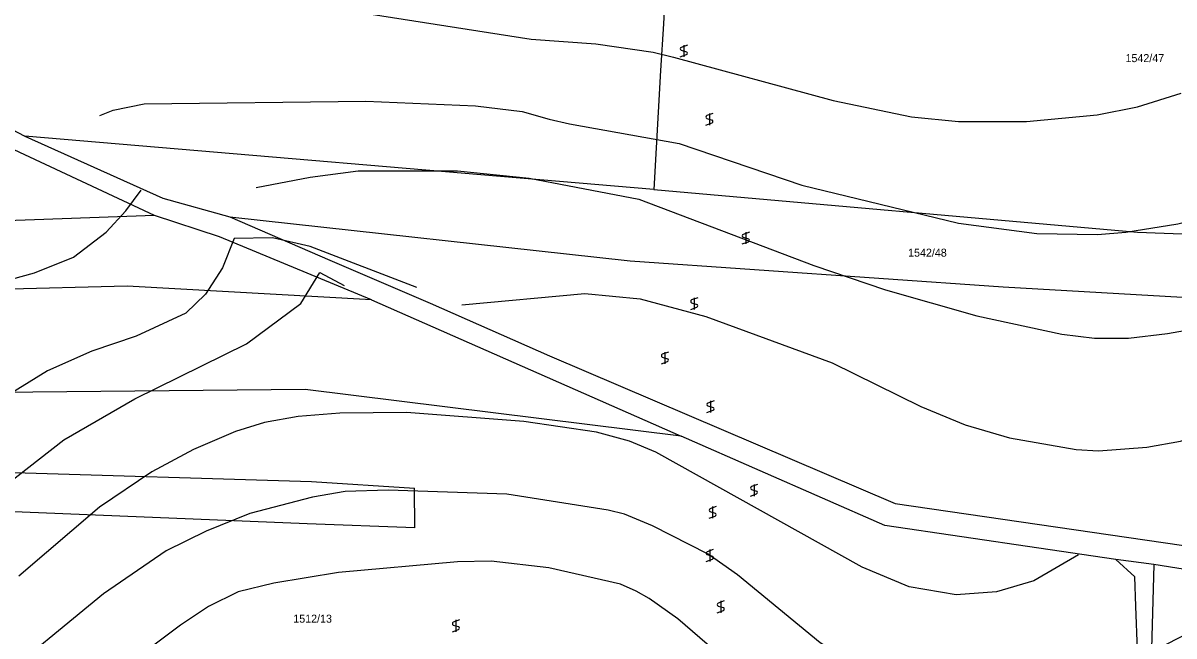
# Model space of a CAD drawing. Extents: x -555860 to -552701, y -1187050 to -1182291.
# Drawn here: x -553769 to -553524.5, y -1184749.3 to -1184619.1 of the extents above; entities that cross this region are included whole.
import ezdxf

# ---------------------------------------------------------------- set-up
doc = ezdxf.new("R2010")
doc.units = 0
for name, color, linetype in [('LEG_2b', 7, 'Continuous'), ('Level 25', 7, 'Continuous'), ('Level 40', 7, 'Continuous'), ('Level 41', 7, 'Continuous'), ('navrh_BV', 7, 'Continuous')]:
    doc.layers.add(name, color=color, linetype=linetype)

msp = doc.modelspace()

# ---------------------------------------------------------------- linework, layer by layer
at = {"layer": 'Level 25'}
for p, q in [((-553627.85, -1184623.74), (-553629.16, -1184624.22)), ((-553629.16, -1184624.82), (-553628.05, -1184625.15)), ((-553628.6, -1184623.74), (-553628.6, -1184626.24)), ((-553629.35, -1184626.24), (-553628.05, -1184625.76)), ((-553622.41, -1184638.25), (-553623.71, -1184638.72)), ((-553623.71, -1184639.33), (-553622.61, -1184639.66)), ((-553623.16, -1184638.25), (-553623.16, -1184640.75)), ((-553623.91, -1184640.75), (-553622.61, -1184640.26)), ((-553614.68, -1184663.48), (-553615.98, -1184663.96)), ((-553615.43, -1184663.48), (-553615.43, -1184665.98)), ((-553616.18, -1184665.98), (-553614.87, -1184665.5)), ((-553615.98, -1184664.56), (-553614.87, -1184664.89)), ((-553625.65, -1184677.41), (-553626.95, -1184677.89)), ((-553626.95, -1184678.49), (-553625.84, -1184678.82)), ((-553626.4, -1184677.41), (-553626.4, -1184679.91)), ((-553627.15, -1184679.91), (-553625.84, -1184679.42)), ((-553633.38, -1184691.45), (-553632.08, -1184690.96)), ((-553631.88, -1184688.95), (-553633.18, -1184689.42)), ((-553633.18, -1184690.03), (-553632.08, -1184690.36)), ((-553632.63, -1184688.95), (-553632.63, -1184691.45)), ((-553622.19, -1184699.31), (-553623.49, -1184699.79)), ((-553623.49, -1184700.39), (-553622.38, -1184700.72)), ((-553622.94, -1184699.31), (-553622.94, -1184701.81)), ((-553623.69, -1184701.81), (-553622.38, -1184701.32)), ((-553612.95, -1184717.06), (-553614.25, -1184717.53)), ((-553613.7, -1184717.06), (-553613.7, -1184719.56)), ((-553614.45, -1184719.56), (-553613.15, -1184719.07)), ((-553614.25, -1184718.14), (-553613.15, -1184718.47)), ((-553621.74, -1184721.77), (-553623.05, -1184722.25)), ((-553623.05, -1184722.85), (-553621.94, -1184723.18)), ((-553622.49, -1184721.77), (-553622.49, -1184724.27)), ((-553623.24, -1184724.27), (-553621.94, -1184723.78)), ((-553622.34, -1184730.91), (-553623.65, -1184731.39)), ((-553623.65, -1184731.99), (-553622.54, -1184732.32)), ((-553623.09, -1184730.91), (-553623.09, -1184733.41)), ((-553623.84, -1184733.41), (-553622.54, -1184732.93)), ((-553620.02, -1184741.82), (-553621.32, -1184742.3)), ((-553620.77, -1184741.82), (-553620.77, -1184744.32)), ((-553621.52, -1184744.32), (-553620.21, -1184743.83)), ((-553621.32, -1184742.9), (-553620.21, -1184743.23)), ((-553676.27, -1184745.86), (-553677.57, -1184746.33)), ((-553677.57, -1184746.94), (-553676.47, -1184747.27)), ((-553677.02, -1184745.86), (-553677.02, -1184748.36)), ((-553677.77, -1184748.36), (-553676.47, -1184747.87))]:
    msp.add_line(p, q, dxfattribs=at)
for centre, start, end in [((-553629.02, -1184624.52), 113.579, 246.421), ((-553628.18, -1184625.46), 293.574, 66.426), ((-553623.58, -1184639.03), 113.579, 246.421), ((-553622.74, -1184639.96), 293.574, 66.426), ((-553615.85, -1184664.26), 113.579, 246.421), ((-553615.01, -1184665.2), 293.574, 66.426), ((-553626.82, -1184678.19), 113.579, 246.421), ((-553625.97, -1184679.12), 293.574, 66.426), ((-553633.05, -1184689.72), 113.579, 246.421), ((-553632.21, -1184690.66), 293.574, 66.426), ((-553623.36, -1184700.09), 113.579, 246.421), ((-553622.51, -1184701.02), 293.574, 66.426), ((-553614.12, -1184717.84), 113.579, 246.421), ((-553613.28, -1184718.77), 293.574, 66.426), ((-553622.91, -1184722.55), 113.579, 246.421), ((-553622.07, -1184723.48), 293.574, 66.426), ((-553623.51, -1184731.69), 113.579, 246.421), ((-553622.67, -1184732.62), 293.574, 66.426), ((-553621.19, -1184742.6), 113.579, 246.421), ((-553620.34, -1184743.53), 293.574, 66.426), ((-553677.44, -1184746.64), 113.579, 246.421), ((-553676.6, -1184747.57), 293.574, 66.426)]:
    msp.add_arc(centre, 0.329, start, end, dxfattribs=at)
at = {"layer": 'Level 40'}
for points in [[(-553675.75, -1184678.9), (-553649.65, -1184676.51), (-553637.88, -1184677.66), (-553623.9, -1184681.37), (-553597.13, -1184691.24), (-553578.27, -1184700.53), (-553568.84, -1184704.41), (-553559.41, -1184707.19), (-553545.27, -1184709.68), (-553540.55, -1184709.96), (-553530.29, -1184709.13), (-553523.07, -1184707.88), (-553513.66, -1184704.97), (-553502.56, -1184700.67), (-553487.31, -1184693.18), (-553464.29, -1184678.76), (-553433.28, -1184656.05)], [(-553685.34, -1184675.24), (-553707.97, -1184666.52), (-553715.95, -1184664.72), (-553724.12, -1184664.82), (-553726.59, -1184671.04), (-553730.24, -1184676.68), (-553734.4, -1184680.7), (-553744.94, -1184685.56), (-553754.36, -1184688.75), (-553763.79, -1184692.91), (-553777.94, -1184701.64), (-553781.87, -1184703.92), (-553787.36, -1184706.35), (-553801.51, -1184710.93), (-553820.36, -1184715.65), (-553839.08, -1184722.3), (-553857.32, -1184734.47), (-553877.07, -1184752.67), (-553880.51, -1184754.08), (-553884.42, -1184755.3), (-553886.94, -1184755.73), (-553890.66, -1184755.85), (-553896.9, -1184754.19), (-553910.16, -1184749.12)]]:
    msp.add_lwpolyline(points, dxfattribs=at)
at = {"layer": 'Level 41'}
for points in [[(-553752.64, -1184638.71), (-553749.8, -1184637.58), (-553743.27, -1184636.19), (-553696.13, -1184635.64), (-553672.83, -1184636.61), (-553662.94, -1184637.82), (-553657.2, -1184639.47), (-553652.87, -1184640.49), (-553629.57, -1184644.65), (-553603.51, -1184653.53), (-553570.23, -1184661.57), (-553553.59, -1184663.79), (-553540.73, -1184663.99), (-553534.73, -1184663.51), (-553523.64, -1184661.71), (-553516.98, -1184660.04), (-553501.59, -1184654.91), (-553490.36, -1184647.56), (-553482.46, -1184639.94), (-553475.39, -1184631.48), (-553460.96, -1184609.85), (-553450.68, -1184591.46), (-553441.41, -1184571.58), (-553437.3, -1184565.02)], [(-553790.91, -1184616.47), (-553784.59, -1184616.78), (-553765.73, -1184615.95), (-553750.2, -1184613.73), (-553728.12, -1184613.57), (-553695.02, -1184617.2), (-553661.05, -1184622.47), (-553647.32, -1184623.44), (-553635.12, -1184625.24), (-553630.8, -1184626.27), (-553596.85, -1184635.5), (-553580.21, -1184638.97), (-553570.23, -1184639.94), (-553555.81, -1184639.94), (-553540.83, -1184638.55), (-553532.23, -1184636.89), (-553522.94, -1184633.98)], [(-553719.46, -1184654), (-553707.98, -1184651.78), (-553697.79, -1184650.48), (-553676.71, -1184650.48), (-553661.46, -1184652), (-553638.17, -1184656.44), (-553601.01, -1184670.58), (-553585.76, -1184675.71), (-553566.34, -1184681.26), (-553548.32, -1184685.14), (-553541.39, -1184685.97), (-553534.18, -1184685.97), (-553525.86, -1184685), (-553520.6, -1184684.12), (-553514.76, -1184682.78), (-553501.45, -1184678.62), (-553487.31, -1184671.41), (-553475.39, -1184663.65), (-553469.7, -1184659.07), (-553454.03, -1184644.24), (-553443.77, -1184633.56), (-553432.08, -1184619.48)], [(-553906.91, -1184690.55), (-553897.18, -1184694.43), (-553893.38, -1184695.34), (-553886.09, -1184696.65), (-553874.99, -1184697.62), (-553860.57, -1184697.34), (-553846.71, -1184694.71), (-553830.07, -1184694.29), (-553821.3, -1184693.52), (-553817.04, -1184692.91), (-553808.72, -1184690.13), (-553785.98, -1184678.21), (-553777.66, -1184675.16), (-553766.57, -1184672.11), (-553758.25, -1184668.78), (-553751.31, -1184663.51), (-553747.15, -1184658.93), (-553743.88, -1184654.56)], [(-553908.83, -1184762.75), (-553898.98, -1184771.11), (-553891.08, -1184775.96), (-553886.58, -1184776.78), (-553882.2, -1184777.07), (-553877.67, -1184776.44), (-553874.72, -1184775.82), (-553869.17, -1184773.74), (-553863.07, -1184770.14), (-553843.52, -1184754.05), (-553830.35, -1184744.62), (-553820.81, -1184740.22), (-553788.75, -1184727.15), (-553772.94, -1184717.45), (-553760.32, -1184707.6), (-553745.21, -1184698.87), (-553721.5, -1184687.22), (-553709.97, -1184678.61), (-553705.95, -1184672.07), (-553700.79, -1184674.82)], [(-553544.79, -1184732.03), (-553554.24, -1184737.56), (-553562.17, -1184739.89), (-553570.74, -1184740.55), (-553580.77, -1184738.8), (-553590.75, -1184734.64), (-553634.56, -1184710.24), (-553640.13, -1184707.91), (-553647.13, -1184705.98), (-553662.57, -1184703.72), (-553687.53, -1184701.78), (-553701.67, -1184701.92), (-553710.55, -1184702.61), (-553717.71, -1184703.92), (-553723.86, -1184705.8), (-553732.73, -1184709.68), (-553741.61, -1184714.4), (-553752.7, -1184721.88), (-553769.89, -1184736.58)], [(-553521.21, -1184748.52), (-553543.08, -1184759.78), (-553554.72, -1184763.78), (-553565.79, -1184765.01), (-553575.5, -1184762.93), (-553580.46, -1184761.17), (-553589.64, -1184757.1), (-553599.62, -1184750.73), (-553617.23, -1184736.3), (-553623.47, -1184731.87), (-553635.24, -1184725.86), (-553641.22, -1184723.41), (-553644.65, -1184722.56), (-553666.18, -1184719.11), (-553691.41, -1184718.28), (-553700.55, -1184718.6), (-553707.5, -1184719.8), (-553720.81, -1184723.27), (-553730.09, -1184727.02), (-553738.56, -1184731.17), (-553751.87, -1184740.32), (-553776.27, -1184760.29)], [(-553506.17, -1184786.36), (-553537.23, -1184790.8), (-553561.35, -1184792.04), (-553570.5, -1184790.94), (-553576.6, -1184788.86), (-553585.76, -1184784), (-553597.96, -1184774.3), (-553613.21, -1184760.01), (-553629.85, -1184745.59), (-553635.95, -1184741.3), (-553638.71, -1184739.72), (-553642.05, -1184738.25), (-553657.3, -1184734.78), (-553669.51, -1184733.39), (-553676.71, -1184733.53), (-553701.95, -1184735.75), (-553715.73, -1184738.07), (-553723.3, -1184739.91), (-553729.59, -1184743.02), (-553735.51, -1184746.98), (-553753.67, -1184760.57), (-553787.78, -1184789.96)]]:
    msp.add_lwpolyline(points, dxfattribs=at)
at = {"layer": 'navrh_BV'}
for p, q in [((-553632.39, -1184609.18), (-553632.93, -1184619.24)), ((-553632.93, -1184619.24), (-553633.54, -1184629.13)), ((-553633.54, -1184629.13), (-553634.96, -1184654.4)), ((-553774.16, -1184640.2), (-553768.56, -1184643.09)), ((-553634.96, -1184654.4), (-553768.56, -1184643.09)), ((-553768.56, -1184643.09), (-553739.31, -1184656.24)), ((-553741.02, -1184659.96), (-553771.93, -1184645.48)), ((-553634.96, -1184654.4), (-553532.25, -1184663.46)), ((-553739.31, -1184656.24), (-553725.07, -1184660.24)), ((-553741.02, -1184659.96), (-553776.67, -1184661.23)), ((-553727.25, -1184664.48), (-553741.02, -1184659.96)), ((-553725.07, -1184660.24), (-553640.02, -1184669.57)), ((-553725.07, -1184660.24), (-553703.79, -1184669.41)), ((-553532.25, -1184663.46), (-553432.24, -1184667.49)), ((-553694.95, -1184677.88), (-553727.25, -1184664.48)), ((-553703.79, -1184669.41), (-553682.5, -1184678.58)), ((-553640.02, -1184669.57), (-553560.79, -1184675.11)), ((-553746.87, -1184674.95), (-553775.65, -1184675.68)), ((-553694.95, -1184677.88), (-553746.87, -1184674.95)), ((-553560.79, -1184675.11), (-553495.69, -1184678.87)), ((-553694.95, -1184677.88), (-553629.2, -1184706.8)), ((-553682.5, -1184678.58), (-553657.12, -1184689.75)), ((-553657.12, -1184689.75), (-553583.69, -1184721.11)), ((-553709.01, -1184696.87), (-553774.19, -1184697.54)), ((-553629.2, -1184706.8), (-553709.01, -1184696.87)), ((-553612.4, -1184714.15), (-553629.2, -1184706.8)), ((-553773.19, -1184714.43), (-553707.71, -1184716.43)), ((-553585.92, -1184725.78), (-553612.4, -1184714.15)), ((-553707.71, -1184716.43), (-553685.84, -1184717.87)), ((-553685.73, -1184726.29), (-553685.84, -1184717.87)), ((-553708.59, -1184725.43), (-553772.65, -1184722.84)), ((-553583.69, -1184721.11), (-553477.94, -1184736.56)), ((-553685.73, -1184726.29), (-553708.59, -1184725.43)), ((-553536.81, -1184732.99), (-553585.92, -1184725.78)), ((-553528.79, -1184734.08), (-553536.81, -1184732.99)), ((-553532.77, -1184736.69), (-553536.81, -1184732.99)), ((-553528.79, -1184734.08), (-553529.28, -1184752.03)), ((-553508.05, -1184737.33), (-553528.79, -1184734.08)), ((-553532.61, -1184742.92), (-553532.77, -1184736.69)), ((-553532.27, -1184752.3), (-553532.61, -1184742.92))]:
    msp.add_line(p, q, dxfattribs=at)

# ---------------------------------------------------------------- texts
at = {"layer": 'LEG_2b'}
for s, p in [('1542/47', (-553534.79, -1184627.36)), ('1542/48', (-553580.97, -1184668.69)), ('1512/13', (-553711.57, -1184746.44))]:
    msp.add_text(s, height=1.7, dxfattribs=at).set_placement(p)

doc.saveas('drawing.dxf')
